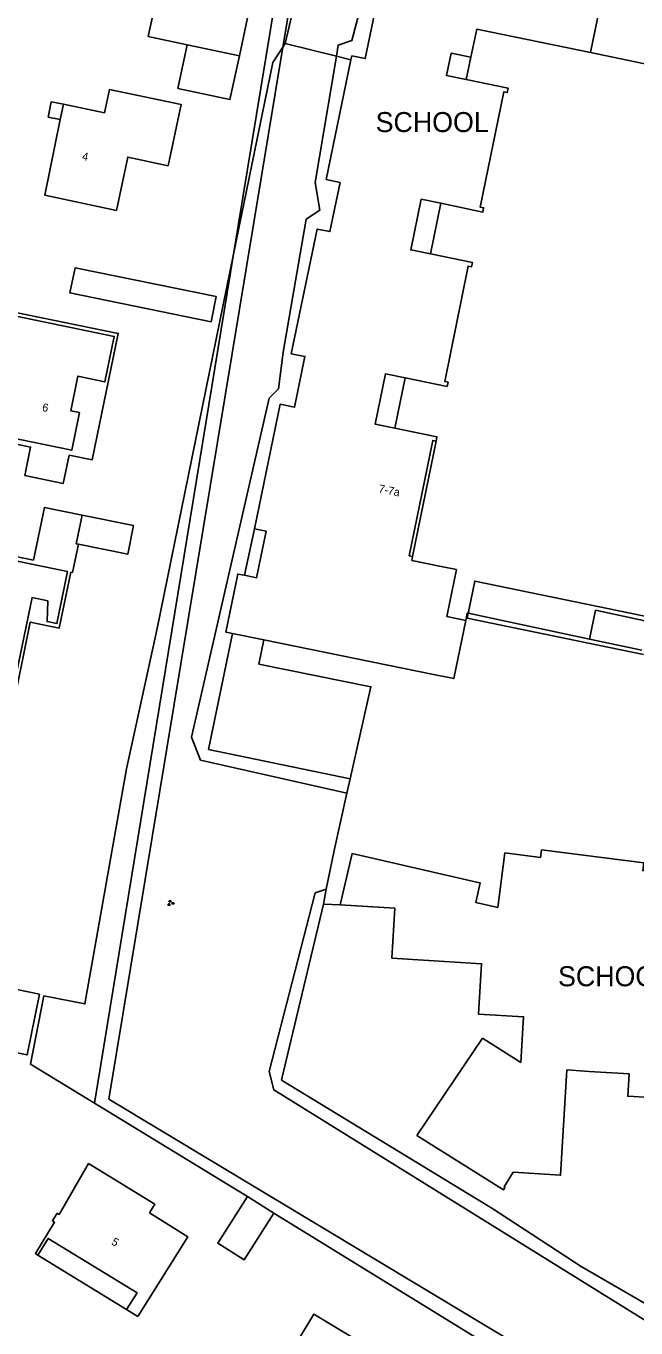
# Model space of a CAD drawing. Extents: x 128999 to 131010, y 395498 to 399007.
# Drawn here: x 130298 to 130374.1, y 398404.8 to 398567.5 of the extents above; entities that cross this region are included whole.
import ezdxf

# ---------------------------------------------------------------- set-up
doc = ezdxf.new("R2010")
doc.units = 0
for name, color, linetype in [('gg-afsc-draadraster', 7, 'Continuous'), ('gg-afsc-hekwerk', 7, 'Continuous'), ('gg-anno-huisnummerreeks BGT', 7, 'Continuous'), ('gg-bbg-bijgebouw', 7, 'Continuous'), ('gg-bbg-gedigitaliseerde bebouwing', 7, 'Continuous'), ('gg-bbg-gedigitaliseerde bijgebouw', 7, 'Continuous'), ('gg-bbg-hoofdgebouw', 7, 'Continuous'), ('gg-bbg-luifel en loopbrug', 7, 'Continuous'), ('gg-bbg-onder overbouw', 7, 'Continuous'), ('gg-bbg-pand overbouw', 7, 'Continuous'), ('gg-bbg-tussenscheiding', 7, 'Continuous'), ('gg-knt-verharding', 7, 'Continuous'), ('gt-anno-naam bijzondere bebouwing', 7, 'Continuous'), ('gt-grn-groengrens', 7, 'Continuous'), ('gt-grn-vlakafsluiter', 7, 'Continuous'), ('gt-symb-groenvak', 7, 'Continuous')]:
    doc.layers.add(name, color=color, linetype=linetype)

# ---------------------------------------------------------------- blocks, each defined once
blk = doc.blocks.new('gt0-GRVAK')
at = {"layer": 'gt-symb-groenvak'}
for p, q in [((-0.11, 0.19), (-0.23, 0.24)), ((-0.18, 0.15), (0.09, 0.15)), ((-0.09, 0.21), (-0.16, 0.32)), ((-0.05, 0.21), (-0.05, 0.39)), ((0, 0.21), (0.06, 0.32)), ((0.01, 0.19), (0.13, 0.24)), ((0.26, -0.05), (0.2, 0.06)), ((0.31, -0.05), (0.31, 0.13)), ((0.35, -0.05), (0.41, 0.06)), ((-0.24, -0.23), (-0.36, -0.18)), ((-0.32, -0.26), (-0.05, -0.26)), ((-0.23, -0.21), (-0.29, -0.1)), ((-0.18, -0.2), (-0.18, -0.02)), ((-0.14, -0.21), (-0.07, -0.1)), ((-0.12, -0.23), (0, -0.18)), ((0.24, -0.07), (0.12, -0.02)), ((0.17, -0.11), (0.44, -0.11)), ((0.37, -0.07), (0.49, -0.02))]:
    blk.add_line(p, q, dxfattribs=at)

msp = doc.modelspace()

# ---------------------------------------------------------------- linework, layer by layer
at = {"layer": 'gg-afsc-draadraster'}
msp.add_line((130368.31, 398490.92), (130353.15, 398494.15), dxfattribs=at)
msp.add_lwpolyline([(130353.15, 398494.15), (130353.05, 398494.17), (130352.86, 398493.25)], dxfattribs=at)
at = {"layer": 'gg-afsc-hekwerk'}
for p, q in [((130330.33, 398565.36), (130333.49, 398579.14)), ((130330.33, 398565.36), (130330.03, 398564.9)), ((130336.7, 398563.78), (130330.33, 398565.36)), ((130338.52, 398563.33), (130336.7, 398563.78)), ((130378.32, 398562.16), (130368.43, 398564.22)), ((130338.43, 398473.46), (130338.02, 398471.65)), ((130335.45, 398459.65), (130335.08, 398457.8)), ((130329.92, 398436.15), (130335.08, 398457.8)), ((130335.08, 398457.8), (130337.19, 398457.69))]:
    msp.add_line(p, q, dxfattribs=at)
for points in [[(130330.03, 398564.9), (130328.75, 398562.97), (130323.87, 398539.03)], [(130323.87, 398539.03), (130314.31, 398492.22), (130310.51, 398474.71)], [(130327.63, 398490.82), (130327.03, 398487.8), (130341.01, 398484.95), (130338.43, 398473.46)], [(130338.02, 398471.65), (130336.42, 398464.5), (130335.45, 398459.65)], [(130388.11, 398419.87), (130379.15, 398405.61), (130367.28, 398412.49), (130356.11, 398419.77), (130329.84, 398435.8), (130329.92, 398436.15)]]:
    msp.add_lwpolyline(points, dxfattribs=at)
at = {"layer": 'gg-bbg-bijgebouw'}
msp.add_line((130368.31, 398490.92), (130374.84, 398489.53), dxfattribs=at)
for points in [[(130304.07, 398537.34), (130303.42, 398534.2), (130321.05, 398530.59), (130321.69, 398533.74), (130304.07, 398537.34)], [(130375.61, 398493.13), (130369.07, 398494.52), (130368.31, 398490.92)]]:
    msp.add_lwpolyline(points, dxfattribs=at)
at = {"layer": 'gg-bbg-gedigitaliseerde bebouwing'}
for p, q in [((130338.63, 398563.84), (130338.52, 398563.33)), ((130329.69, 398520.27), (130326.5, 398504.69)), ((130346.75, 398428.87), (130354.93, 398441.01))]:
    msp.add_line(p, q, dxfattribs=at)
for points in [[(130338.52, 398563.33), (130335.43, 398548.36), (130337.17, 398548), (130335.89, 398541.85), (130334.31, 398542.17), (130331.08, 398526.59), (130332.77, 398526.24), (130331.46, 398519.9), (130329.69, 398520.27)], [(130308.37, 398559.63), (130317.33, 398557.73), (130315.7, 398550.08), (130310.66, 398551.16), (130309.24, 398544.48)], [(130296.73, 398531.27), (130308.96, 398528.75), (130307.79, 398523.06), (130304.42, 398523.76), (130303.53, 398519.45), (130304.63, 398519.22), (130303.66, 398514.52), (130295.55, 398516.19)], [(130290.73, 398501.92), (130303.13, 398499.38), (130301.8, 398492.85), (130300.58, 398493.1), (130300.67, 398495.69), (130298.71, 398496.1), (130296.53, 398485.44), (130287.33, 398487.33)], [(130337.19, 398457.69), (130344, 398457.28), (130343.61, 398451.01)], [(130291.09, 398448.26), (130299.63, 398446.51), (130298.08, 398438.93), (130291.41, 398440.3)], [(130354.44, 398444.05), (130360.08, 398443.7), (130359.72, 398437.99), (130354.93, 398441.01)], [(130301.83, 398419.14), (130302.09, 398418.99), (130305.76, 398425.36)], [(130305.76, 398425.36), (130314.04, 398420.28), (130313.38, 398419.2)], [(130313.38, 398419.2), (130318.14, 398416.19), (130311.9, 398406.23)], [(130330.35, 398400.66), (130333.88, 398406.52), (130343.63, 398400.65)]]:
    msp.add_lwpolyline(points, dxfattribs=at)
at = {"layer": 'gg-bbg-gedigitaliseerde bijgebouw'}
for p, q in [((130313.22, 398566.24), (130318.08, 398565.2)), ((130328.88, 398419.15), (130325.6, 398421.23))]:
    msp.add_line(p, q, dxfattribs=at)
for points in [[(130323.47, 398574.64), (130326.75, 398573.94), (130324.59, 398563.81)], [(130313.22, 398566.24), (130314.21, 398570.86), (130320.53, 398569.51)], [(130324.59, 398563.81), (130323.42, 398558.36), (130316.92, 398559.75), (130318.08, 398565.2)], [(130304.5, 398502.79), (130304.21, 398502.84), (130304.95, 398506.42)], [(130304.95, 398506.42), (130311.38, 398505.1), (130310.65, 398501.52), (130304.5, 398502.79)], [(130325.6, 398421.23), (130321.9, 398415.41), (130325.18, 398413.33), (130328.88, 398419.15)]]:
    msp.add_lwpolyline(points, dxfattribs=at)
at = {"layer": 'gg-bbg-hoofdgebouw'}
for p, q in [((130354.24, 398567.17), (130353.5, 398563.64)), ((130354.24, 398567.17), (130368.43, 398564.22)), ((130302.23, 398555.86), (130302.62, 398557.76)), ((130300.3, 398546.42), (130302.23, 398555.86)), ((130300.3, 398546.42), (130309.24, 398544.48)), ((130346.11, 398500.75), (130346.22, 398501.25)), ((130346.11, 398500.75), (130349.78, 398500)), ((130327.63, 398490.82), (130323.73, 398491.62)), ((130348.84, 398486.49), (130327.63, 398490.82)), ((130350.94, 398486.07), (130348.84, 398486.49)), ((130310.51, 398407.11), (130311.9, 398406.23))]:
    msp.add_line(p, q, dxfattribs=at)
for points in [[(130343.32, 398578.13), (130340.31, 398563.47), (130338.63, 398563.84)], [(130370.21, 398573.21), (130370.26, 398573.2), (130368.43, 398564.22)], [(130352.93, 398560.85), (130350.45, 398561.35), (130351.02, 398564.14), (130353.5, 398563.64)], [(130349.76, 398545.39), (130355.01, 398544.29), (130355.09, 398544.84), (130354.67, 398544.9), (130357.62, 398559.34), (130358.04, 398559.23), (130358.15, 398559.79), (130352.93, 398560.85)], [(130302.62, 398557.76), (130307.75, 398556.7), (130308.37, 398559.63)], [(130348.47, 398539.06), (130345.99, 398539.57), (130347.31, 398545.9), (130349.76, 398545.39)], [(130345.28, 398523.57), (130350.53, 398522.5), (130350.65, 398523.03), (130350.23, 398523.13), (130353.16, 398537.55), (130353.58, 398537.46), (130353.69, 398538), (130348.47, 398539.06)], [(130344, 398517.28), (130341.55, 398517.78), (130342.83, 398524.07), (130345.28, 398523.57)], [(130349.15, 398515.66), (130349.26, 398516.2), (130344, 398517.28)], [(130327.03, 398500), (130327.93, 398504.4), (130326.5, 398504.69)], [(130325.22, 398498.89), (130326.74, 398498.58), (130327.03, 398500)], [(130349.78, 398500), (130351.7, 398499.61), (130350.55, 398493.94)], [(130323.73, 398491.62), (130322.91, 398491.79), (130324.39, 398499.05), (130325.22, 398498.89)], [(130350.55, 398493.94), (130350.5, 398493.73), (130352.86, 398493.25)], [(130352.86, 398493.25), (130351.37, 398485.98), (130350.94, 398486.07)], [(130337.19, 398457.69), (130338.66, 398464.1), (130354.57, 398460.45)], [(130356.87, 398457.35), (130357.75, 398464.18), (130362.19, 398463.61), (130362.32, 398464.57), (130375.1, 398462.94), (130374.96, 398461.98), (130379.4, 398461.4)], [(130356.87, 398457.35), (130354.1, 398457.99), (130354.66, 398460.43), (130354.57, 398460.45)], [(130343.61, 398451.01), (130354.83, 398450.33), (130354.44, 398444.05)], [(130346.75, 398428.87), (130357.56, 398422.07), (130357.75, 398422.38), (130357.65, 398422.44), (130358.79, 398424.26), (130364.7, 398423.9), (130365.49, 398437.06), (130368.27, 398436.88), (130373.25, 398436.57)], [(130373.25, 398436.57), (130373.08, 398433.77), (130381.47, 398433.26), (130381.09, 398426.94), (130389.66, 398426.48), (130391.35, 398433.8), (130391.63, 398433.74), (130392.25, 398436.31)], [(130301.83, 398419.14), (130301.24, 398418.19), (130301.52, 398418.01), (130299.12, 398414.12), (130299.44, 398413.9)], [(130299.44, 398413.9), (130300.72, 398416), (130311.81, 398409.2), (130310.51, 398407.11)]]:
    msp.add_lwpolyline(points, dxfattribs=at)
at = {"layer": 'gg-bbg-luifel en loopbrug'}
for p, q in [((130353.5, 398563.64), (130352.93, 398560.85)), ((130348.47, 398539.06), (130349.76, 398545.39)), ((130344, 398517.28), (130345.28, 398523.57)), ((130299.44, 398413.9), (130310.51, 398407.11))]:
    msp.add_line(p, q, dxfattribs=at)
for points in [[(130302.62, 398557.76), (130301.1, 398558.06), (130300.72, 398556.17), (130302.23, 398555.86)], [(130303.33, 398513.92), (130306.22, 398513.33), (130309.47, 398529.12), (130296.46, 398531.8), (130293.21, 398516.01), (130298.53, 398514.91), (130297.8, 398511.37), (130302.6, 398510.38), (130303.33, 398513.92)], [(130304.95, 398506.42), (130300.25, 398507.38), (130298.9, 398500.79)], [(130304.5, 398502.79), (130303.77, 398499.24), (130303.54, 398499.29)], [(130298.9, 398500.79), (130290.38, 398502.53), (130288.28, 398492.29), (130287.88, 398492.37), (130286.79, 398487.07), (130296.84, 398485), (130298.49, 398493.05), (130302.11, 398492.3), (130303.54, 398499.29)], [(130376.09, 398492.97), (130376.22, 398493.56), (130353.98, 398498.16), (130353.02, 398493.55), (130375.05, 398489)]]:
    msp.add_lwpolyline(points, dxfattribs=at)
at = {"layer": 'gg-bbg-onder overbouw'}
msp.add_lwpolyline([(130346.22, 398501.25), (130345.8, 398501.34), (130348.73, 398515.74), (130349.15, 398515.66)], dxfattribs=at)
at = {"layer": 'gg-bbg-pand overbouw'}
msp.add_line((130349.15, 398515.66), (130346.22, 398501.25), dxfattribs=at)
at = {"layer": 'gg-bbg-tussenscheiding'}
msp.add_line((130318.08, 398565.2), (130324.59, 398563.81), dxfattribs=at)
at = {"layer": 'gg-knt-verharding'}
msp.add_arc((130211.83, 398191.37), 225.22, 63.6103, 72.7769, dxfattribs=at)
at = {"layer": 'gt-grn-groengrens'}
for p, q in [((130306.5, 398432.9), (130323.87, 398539.03)), ((130325.22, 398498.89), (130326.5, 398504.69))]:
    msp.add_line(p, q, dxfattribs=at)
for points in [[(130323.87, 398539.03), (130330.75, 398581.06), (130333.78, 398580.41)], [(130333.49, 398579.14), (130332.42, 398579.48), (130332.34, 398578.9), (130330.03, 398564.9)], [(130336.7, 398563.78), (130336.92, 398565.15), (130338.64, 398565.73), (130341.51, 398576.61), (130333.49, 398579.14)], [(130330.03, 398564.9), (130308.29, 398433.42), (130367.28, 398397.9), (130378.16, 398389.31), (130378.74, 398389.31), (130386.18, 398400.77), (130375.87, 398405.35), (130328.91, 398434.56), (130328.33, 398436.85), (130334.06, 398459.19), (130335.45, 398459.65)], [(130338.02, 398471.65), (130319.74, 398475.8), (130318.6, 398478.66), (130328.33, 398521.05), (130329.48, 398522.2), (130330.05, 398526.78), (130332.92, 398543.39), (130334.63, 398544.53), (130334.06, 398547.97), (130336.7, 398563.78)], [(130338.43, 398473.46), (130320.74, 398477.12), (130323.73, 398491.62)]]:
    msp.add_lwpolyline(points, dxfattribs=at)
at = {"layer": 'gt-grn-vlakafsluiter'}
for p, q in [((130306.5, 398432.9), (130325.6, 398421.23)), ((130328.88, 398419.15), (130354.12, 398403.62))]:
    msp.add_line(p, q, dxfattribs=at)
for points in [[(130310.51, 398474.71), (130305.28, 398445.32), (130300.17, 398446.34)], [(130300.17, 398446.34), (130298.51, 398437.78), (130306.5, 398432.9)]]:
    msp.add_lwpolyline(points, dxfattribs=at)

# ---------------------------------------------------------------- block references
at = {"layer": 'gt-symb-groenvak', "rotation": 0.7448031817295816}
msp.add_blockref('gt0-GRVAK', (130315.99, 398457.91), dxfattribs=at)

# ---------------------------------------------------------------- texts
at = {"layer": 'gg-anno-huisnummerreeks BGT'}
for s, rotation, p in [('4', 348.5, (130304.89, 398550.82)), ('6', 348.3, (130299.91, 398519.44)), ('7-7a', 348.5, (130341.91, 398509.27)), ('5', 328.5, (130308.52, 398415.32))]:
    msp.add_text(s, height=1, rotation=rotation, dxfattribs=at).set_placement(p)
at = {"layer": 'gt-anno-naam bijzondere bebouwing'}
for p in [(130341.61, 398554.29), (130364.38, 398447.52)]:
    msp.add_text('SCHOOL', height=2.5, dxfattribs=at).set_placement(p)

doc.saveas('drawing.dxf')
